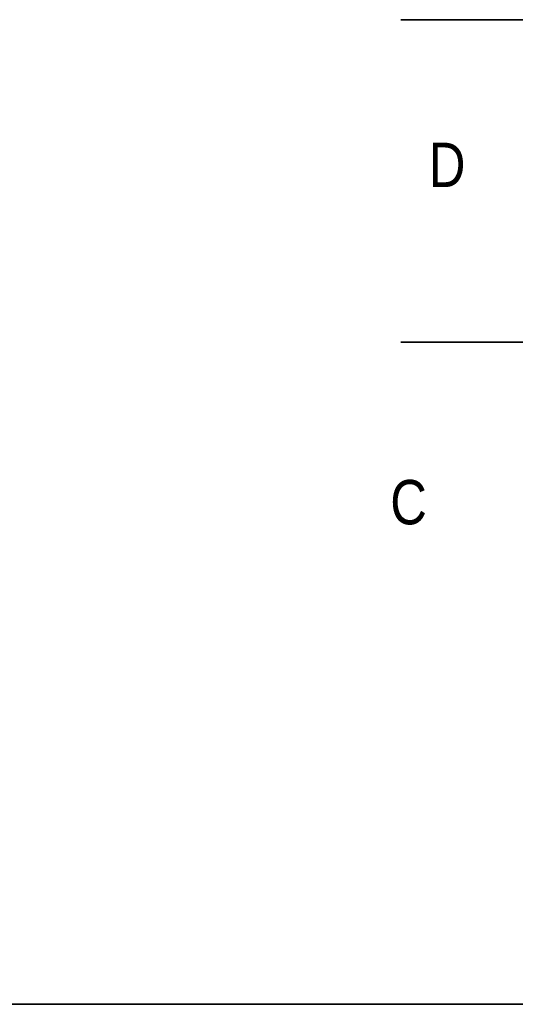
# Model space of a CAD drawing. Extents: x 34439 to 126910, y -74890 to 17912.
# Tile 299 of 322: x 52798 to 56712, y -15680 to -7912. Entities that reach past the tile are written whole.
import ezdxf

# ---------------------------------------------------------------- set-up
doc = ezdxf.new("R2010")
doc.units = 0
doc.header["$MEASUREMENT"] = 0
doc.layers.add('_konstrukcja', color=96, linetype='Continuous', lineweight=20)
doc.styles.add('Arial narrow', font='ARIALN.TTF')

msp = doc.modelspace()

# ---------------------------------------------------------------- linework, layer by layer
at = {"layer": '_konstrukcja', "color": 2, "lineweight": 35, "ltscale": 50}
for p, q in [((55807.7, -7912), (64324.8, -7912)), ((55807.7, -10457.4), (64324.8, -10457.4)), ((41271.3, -15680.4), (64324.8, -15680.4))]:
    msp.add_line(p, q, dxfattribs=at)

# ---------------------------------------------------------------- texts
at = {"layer": '_konstrukcja', "color": 2, "lineweight": 35, "ltscale": 50, "style": 'Arial narrow'}
for s, p in [('D', (56029, -9232.1)), ('C', (55724.3, -11893.5))]:
    msp.add_text(s, height=350, dxfattribs=at).set_placement(p)

doc.saveas('drawing.dxf')
